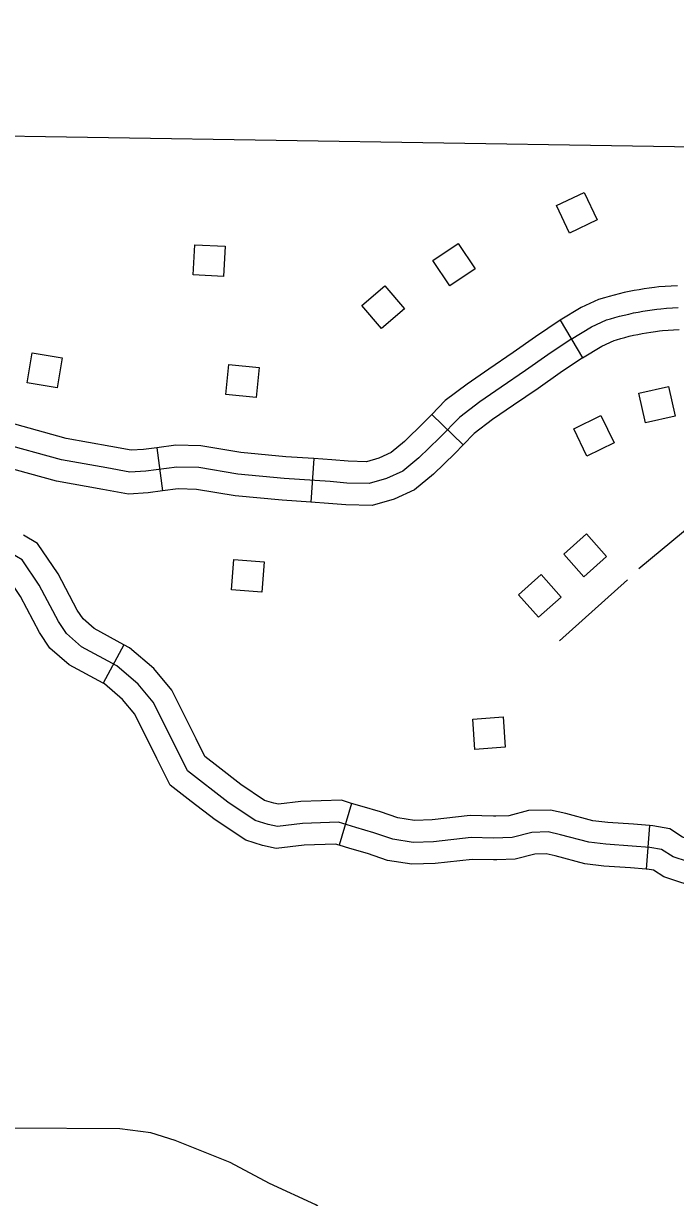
# Model space of a CAD drawing. Extents: x -19 to 366, y -4 to 359.
# Drawn here: x 135.572 to 135.996, y 194.354 to 195.118 of the extents above; entities that cross this region are included whole.
import ezdxf

# ---------------------------------------------------------------- set-up
doc = ezdxf.new("R2010")
doc.units = 0
for name, color, linetype in [('Level 31', 7, 'Continuous'), ('Level 32', 7, 'Continuous'), ('Level 35', 7, 'Continuous'), ('Level 45', 7, 'Continuous'), ('Level 5', 7, 'Continuous'), ('Level 56', 7, 'Continuous'), ('Level 60', 7, 'Continuous')]:
    doc.layers.add(name, color=color, linetype=linetype)

msp = doc.modelspace()

# ---------------------------------------------------------------- linework, layer by layer
at = {"layer": 'Level 31'}
msp.add_line((135.92123, 194.92472), (135.93575, 194.9003), dxfattribs=at)
for points in [[(135.99755, 194.94712), (135.99351, 194.94693), (135.98948, 194.94668), (135.9855, 194.94636), (135.98267, 194.9461), (135.97919, 194.94563), (135.97591, 194.94514), (135.97263, 194.94459), (135.96935, 194.94399), (135.9661, 194.94335), (135.96284, 194.94265), (135.95961, 194.9419), (135.9564, 194.9411), (135.95318, 194.94025), (135.95003, 194.93937), (135.94632, 194.93829), (135.93506, 194.93294), (135.92123, 194.92472)], [(135.92849, 194.91251), (135.94175, 194.9204), (135.95137, 194.92497), (135.95393, 194.92571), (135.95691, 194.92655), (135.95992, 194.92734), (135.96293, 194.92809), (135.96594, 194.92878), (135.96898, 194.92944), (135.97201, 194.93004), (135.97508, 194.9306), (135.97814, 194.93111), (135.9812, 194.93157), (135.98427, 194.93199), (135.9867, 194.93221), (135.99048, 194.93251), (135.99429, 194.93275), (135.9981, 194.93293)], [(135.93575, 194.9003), (135.94844, 194.90785), (135.95643, 194.91164), (135.95783, 194.91205), (135.96065, 194.91284), (135.96344, 194.91358), (135.96625, 194.91427), (135.96904, 194.91492), (135.97186, 194.91553), (135.97468, 194.91609), (135.97752, 194.91661), (135.98036, 194.91708), (135.98322, 194.91751), (135.98588, 194.91787), (135.98791, 194.91806), (135.99149, 194.91834), (135.99507, 194.91857), (135.99865, 194.91874)]]:
    msp.add_lwpolyline(points, dxfattribs=at)
at = {"layer": 'Level 32'}
for p, q in [((135.83778, 194.86344), (135.85816, 194.84364)), ((135.6589, 194.84189), (135.66263, 194.81373)), ((135.76109, 194.83477), (135.75919, 194.80642))]:
    msp.add_line(p, q, dxfattribs=at)
for points in [[(135.92123, 194.92472), (135.90515, 194.91398), (135.89067, 194.90373), (135.87486, 194.8929), (135.86075, 194.88316), (135.84655, 194.87246), (135.83778, 194.86344)], [(135.92849, 194.91251), (135.91321, 194.90228), (135.89879, 194.89207), (135.88291, 194.8812), (135.86906, 194.87163), (135.85597, 194.86178), (135.84276, 194.84818), (135.82946, 194.8353), (135.81892, 194.82667), (135.80827, 194.82177), (135.79714, 194.81853), (135.78258, 194.81892), (135.77166, 194.81982), (135.74169, 194.82183), (135.71169, 194.82467), (135.68622, 194.8289), (135.67209, 194.82931), (135.65183, 194.82662), (135.64145, 194.82589), (135.62642, 194.82877), (135.5969, 194.83408), (135.55584, 194.84532), (135.51936, 194.8567), (135.48704, 194.86818)], [(135.93575, 194.9003), (135.92127, 194.89058), (135.9069, 194.88042), (135.89096, 194.8695), (135.87737, 194.86011), (135.8654, 194.85109), (135.85816, 194.84364)], [(135.83778, 194.86344), (135.83273, 194.85823), (135.82, 194.84592), (135.81133, 194.83881), (135.80329, 194.83512), (135.7953, 194.83279), (135.78336, 194.83311), (135.77272, 194.83399), (135.76109, 194.83477)], [(135.6589, 194.84189), (135.6504, 194.84076), (135.64231, 194.84019), (135.62901, 194.84274), (135.60003, 194.84794), (135.56662, 194.8571)], [(135.76109, 194.83477), (135.74283, 194.83599), (135.71353, 194.83877), (135.6876, 194.84307), (135.67136, 194.84354), (135.6589, 194.84189)], [(135.85816, 194.84364), (135.8528, 194.83812), (135.83892, 194.82468), (135.82651, 194.81452), (135.81325, 194.80843), (135.79898, 194.80427), (135.78181, 194.80473), (135.7706, 194.80566), (135.75919, 194.80642)], [(135.66263, 194.81373), (135.65326, 194.81248), (135.6406, 194.81159), (135.62383, 194.8148), (135.59376, 194.82021), (135.55912, 194.8297)], [(135.75919, 194.80642), (135.74054, 194.80767), (135.70985, 194.81058), (135.68485, 194.81473), (135.67283, 194.81508), (135.66263, 194.81373)]]:
    msp.add_lwpolyline(points, dxfattribs=at)
at = {"layer": 'Level 35'}
msp.add_lwpolyline([(135.99301, 194.25528), (135.97424, 194.26991), (135.95114, 194.29456), (135.93894, 194.3008), (135.88061, 194.30854), (135.85368, 194.31453), (135.81694, 194.3196), (135.79871, 194.3246), (135.77924, 194.33641), (135.76238, 194.34978), (135.73228, 194.36369), (135.70673, 194.3773), (135.67096, 194.39149), (135.655, 194.39653), (135.63493, 194.39922), (135.56577, 194.39956), (135.52266, 194.40149), (135.50642, 194.40121), (135.48902, 194.40243)], dxfattribs=at)
at = {"layer": 'Level 45'}
for p, q in [((135.6376, 194.71376), (135.62405, 194.6888)), ((135.78569, 194.61068), (135.77752, 194.58347)), ((135.97946, 194.59633), (135.97728, 194.568))]:
    msp.add_line(p, q, dxfattribs=at)
for points in [[(135.77714, 194.59842), (135.75375, 194.59768), (135.73736, 194.59571), (135.73145, 194.59702), (135.72292, 194.59965), (135.70521, 194.61146), (135.67897, 194.63181), (135.67176, 194.64625), (135.65667, 194.67644), (135.64683, 194.68826), (135.63305, 194.70007), (135.61009, 194.71254), (135.60025, 194.72108), (135.595, 194.72895), (135.58254, 194.75258), (135.57139, 194.76899), (135.56024, 194.77555), (135.5458, 194.78277), (135.52612, 194.79721), (135.48939, 194.84185), (135.47425, 194.86393)], [(135.6376, 194.71376), (135.61823, 194.72429), (135.61101, 194.73055), (135.60723, 194.73622), (135.59473, 194.75991), (135.58134, 194.77961), (135.57225, 194.78497)], [(135.62405, 194.6888), (135.60195, 194.7008), (135.5895, 194.7116), (135.58278, 194.72168), (135.57035, 194.74525), (135.56143, 194.75837), (135.55784, 194.76048)], [(135.69878, 194.63443), (135.69023, 194.64105), (135.68446, 194.6526), (135.66864, 194.68427), (135.65698, 194.69826), (135.64116, 194.71184), (135.6376, 194.71376)], [(135.68137, 194.61198), (135.66771, 194.62257), (135.65905, 194.6399), (135.6447, 194.66862), (135.63668, 194.67825), (135.62495, 194.68831), (135.62405, 194.6888)], [(135.78569, 194.61068), (135.77901, 194.61269), (135.75268, 194.61186), (135.73807, 194.6101), (135.73509, 194.61077), (135.72908, 194.61262), (135.71352, 194.623), (135.69878, 194.63443)], [(135.77752, 194.58347), (135.77528, 194.58415), (135.75483, 194.5835), (135.73664, 194.58132), (135.72781, 194.58328), (135.71676, 194.58668), (135.69691, 194.59993), (135.68137, 194.61198)], [(135.87936, 194.60239), (135.87795, 194.60235), (135.86279, 194.60275), (135.83798, 194.5999), (135.82661, 194.59955), (135.81582, 194.60125), (135.8045, 194.60517), (135.79249, 194.60864), (135.78569, 194.61068)], [(135.97946, 194.59633), (135.96908, 194.59712), (135.9523, 194.59826), (135.9426, 194.59941), (135.92494, 194.60406), (135.91498, 194.60637), (135.90076, 194.60594), (135.888, 194.60265), (135.87936, 194.60239)], [(136.00407, 194.57281), (135.99486, 194.57586), (135.98724, 194.58062), (135.97971, 194.58206), (135.96805, 194.58296), (135.95099, 194.58411), (135.93994, 194.58542), (135.92153, 194.59027), (135.91356, 194.59212), (135.90277, 194.59179), (135.89001, 194.5885), (135.87797, 194.58814), (135.86341, 194.58853), (135.83901, 194.58572), (135.82571, 194.58532), (135.81236, 194.58741), (135.8002, 194.59163), (135.78847, 194.59501), (135.77714, 194.59842)], [(136.07856, 194.57459), (136.06626, 194.57769), (136.05671, 194.5793), (136.05348, 194.57955), (136.04435, 194.58025), (136.02821, 194.58134), (136.01764, 194.58356), (136.00835, 194.58635), (136.00094, 194.58881), (135.99251, 194.59408), (135.98159, 194.59616), (135.97946, 194.59633)], [(135.88021, 194.57399), (135.87799, 194.57393), (135.86404, 194.5743), (135.84004, 194.57154), (135.82481, 194.57108), (135.80891, 194.57358), (135.7959, 194.57808), (135.78446, 194.58139), (135.77752, 194.58347)], [(135.97728, 194.568), (135.96703, 194.56879), (135.94967, 194.56996), (135.93728, 194.57143), (135.91812, 194.57648), (135.91215, 194.57786), (135.90479, 194.57764), (135.89203, 194.57435), (135.88021, 194.57399)], [(136.07164, 194.54704), (136.06042, 194.54986), (136.05326, 194.55107), (136.05131, 194.55122), (136.04231, 194.55192), (136.02432, 194.55313), (136.01062, 194.55601), (135.99979, 194.55926), (135.98878, 194.56291), (135.98196, 194.56717), (135.97783, 194.56796), (135.97728, 194.568)]]:
    msp.add_lwpolyline(points, dxfattribs=at)
at = {"layer": 'Level 5'}
msp.add_lwpolyline([(136.39078, 195.03126), (135.5183, 195.04513)], dxfattribs=at)
at = {"layer": 'Level 56'}
for points in [[(135.9368, 195.0077), (135.94525, 194.98989), (135.92738, 194.98142), (135.91894, 194.99923)], [(135.70344, 194.97283), (135.70244, 194.95314), (135.68269, 194.95415), (135.68369, 194.97384)], [(135.8549, 194.97452), (135.86593, 194.95818), (135.84954, 194.94712), (135.83851, 194.96346)], [(135.80734, 194.94712), (135.82013, 194.93212), (135.80508, 194.91929), (135.7923, 194.93429)], [(135.57789, 194.90346), (135.59733, 194.90022), (135.59409, 194.88072), (135.57464, 194.88396)], [(135.70384, 194.87637), (135.7058, 194.89599), (135.72547, 194.89402), (135.72351, 194.8744)], [(135.97677, 194.85807), (135.97243, 194.8773), (135.99171, 194.88166), (135.99606, 194.86243)], [(135.9301, 194.85412), (135.94783, 194.86273), (135.95646, 194.84494), (135.93873, 194.83634)], [(135.93674, 194.75799), (135.92359, 194.77268), (135.93832, 194.78586), (135.95147, 194.77118)], [(135.7287, 194.76773), (135.72724, 194.74807), (135.70752, 194.74953), (135.70898, 194.76919)], [(135.90728, 194.73161), (135.89413, 194.7463), (135.90886, 194.75949), (135.92201, 194.7448)], [(135.88413, 194.66688), (135.88555, 194.64722), (135.86583, 194.64579), (135.86441, 194.66545)]]:
    msp.add_lwpolyline(points, close=True, dxfattribs=at)
for points in [[(135.97248, 194.76344), (136.02301, 194.80508), (136.1211, 194.83185)], [(135.92086, 194.71644), (135.96505, 194.75601)]]:
    msp.add_lwpolyline(points, dxfattribs=at)
at = {"layer": 'Level 60'}
for points in [[(139.44064, 1.53154), (139.25106, 10.14733), (139.06082, 18.76327), (138.86992, 27.37935), (138.67836, 35.99557), (138.48613, 44.61194), (138.29325, 53.22845), (138.09971, 61.84511), (137.9055, 70.46191), (137.71065, 79.07885), (137.51513, 87.69595), (137.31896, 96.31318), (137.12214, 104.93057), (136.92466, 113.54809), (136.72653, 122.16577), (136.52775, 130.78359), (136.32832, 139.40156), (136.12824, 148.01968), (135.9275, 156.63794), (135.72612, 165.25636), (135.5241, 173.87492), (135.32143, 182.49362), (135.11811, 191.11248), (134.91415, 199.73149), (134.70954, 208.35064), (134.50429, 216.96995), (134.2984, 225.5894), (134.09187, 234.209), (133.8847, 242.82876), (133.6769, 251.44866), (133.46845, 260.06872), (133.25937, 268.68892), (133.04965, 277.30928), (132.8393, 285.92978), (132.62831, 294.55044), (132.41669, 303.17125), (132.20444, 311.79221), (131.99156, 320.41333), (131.77805, 329.0346), (131.56391, 337.65601), (131.34914, 346.27759)], [(0, 189.51617), (7.11214, 189.52059), (14.22427, 189.53386), (21.33637, 189.55597), (28.44845, 189.58693), (35.56048, 189.62672), (42.67245, 189.67537), (49.78436, 189.73285), (56.89619, 189.79918), (64.00793, 189.87436), (71.11958, 189.95838), (78.23111, 190.05124), (85.34253, 190.15294), (92.45381, 190.26349), (99.56495, 190.38288), (106.67593, 190.51112), (113.78675, 190.6482), (120.89739, 190.79412), (128.00785, 190.94888), (135.11811, 191.11248), (142.22816, 191.28493), (149.33799, 191.46621), (156.44759, 191.65634), (163.55694, 191.85531), (170.66605, 192.06312), (177.77489, 192.27977), (184.88345, 192.50526), (191.99173, 192.73959), (199.09971, 192.98276), (206.20739, 193.23477), (213.31474, 193.49561), (220.42177, 193.7653), (227.52845, 194.04382), (234.63479, 194.33118), (241.74076, 194.62738), (248.84635, 194.93241), (255.95157, 195.24628), (263.05638, 195.56898), (270.16079, 195.90052), (277.26478, 196.24089), (284.36834, 196.5901), (291.47147, 196.94814), (298.57414, 197.31501), (305.67635, 197.69072), (312.77809, 198.07525), (319.87934, 198.46862), (326.9801, 198.87082), (334.08035, 199.28185), (341.18009, 199.7017)]]:
    msp.add_spline(points, degree=3, dxfattribs=at)

doc.saveas('drawing.dxf')
